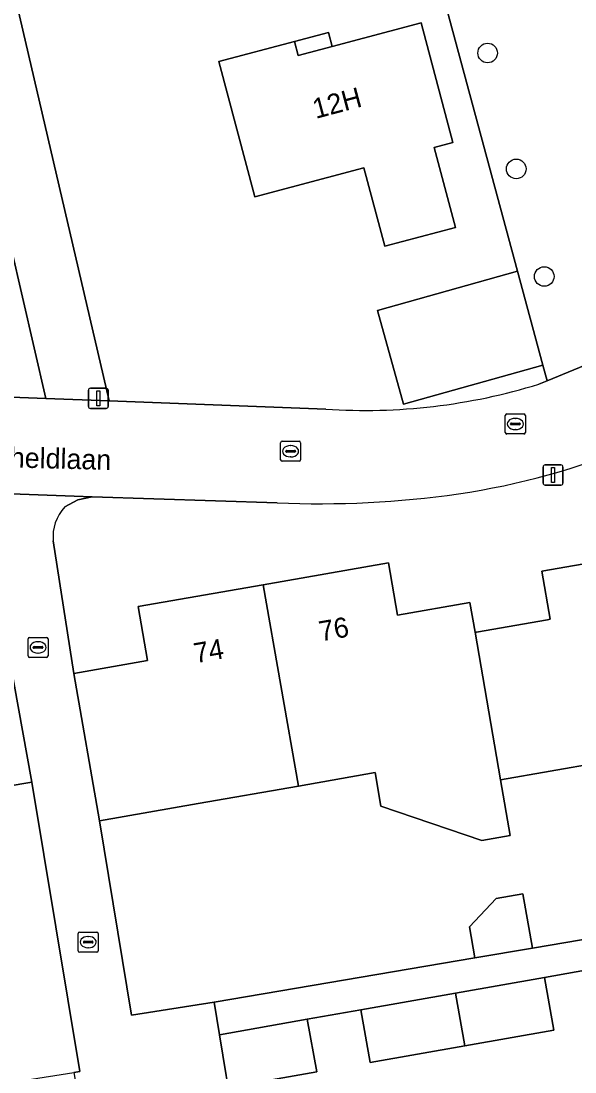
# Model space of a CAD drawing. Extents: x 162879 to 165540, y 384011 to 385181.
# Drawn here: x 164513.9 to 164541.5, y 384528.7 to 384581.1 of the extents above; entities that cross this region are included whole.
import ezdxf

# ---------------------------------------------------------------- set-up
doc = ezdxf.new("R2010")
doc.units = 0
for name, color, linetype in [('IMGEO_Boom', 7, 'Continuous'), ('IMGEO_Erf', 7, 'Continuous'), ('IMGEO_Groenvoorziening', 7, 'Continuous'), ('IMGEO_Kolk', 7, 'Continuous'), ('IMGEO_Lichtmast', 7, 'Continuous'), ('IMGEO_Muur', 7, 'Continuous'), ('IMGEO_Openbare_ruimte_label', 7, 'Continuous'), ('IMGEO_Pand', 7, 'Continuous'), ('IMGEO_Pand_nummerreeks', 7, 'Continuous'), ('IMGEO_Rijbaan_lokaal_open', 7, 'Continuous'), ('IMGEO_Rioolput', 7, 'Continuous'), ('IMGEO_Voetpad_open', 7, 'Continuous')]:
    doc.layers.add(name, color=color, linetype=linetype)

msp = doc.modelspace()

# ---------------------------------------------------------------- linework, layer by layer
at = {"layer": 'IMGEO_Boom'}
for centre in [(164537.159, 384579.49), (164538.584, 384573.712), (164539.982, 384568.352)]:
    msp.add_circle(centre, 0.489, dxfattribs=at)
at = {"layer": 'IMGEO_Erf'}
for points in [[(164538.653, 384568.62), (164533.048, 384589.387), (164533.048, 384591.655), (164512.719, 384586.002), (164518.288, 384562.154), (164529.085, 384561.743)], [(164539.718, 384562.991), (164540.127, 384563.159), (164539.917, 384563.937), (164532.97, 384561.989), (164531.66, 384566.659), (164538.653, 384568.62)], [(164515.501, 384555.172), (164516.525, 384548.565), (164520.2, 384549.206), (164519.729, 384551.9), (164525.97, 384552.99), (164532.209, 384554.08), (164532.664, 384551.47), (164536.276, 384552.097), (164536.531, 384550.619), (164536.596, 384550.63), (164540.142, 384551.248), (164540.281, 384551.272), (164539.865, 384553.658), (164546.003, 384554.727), (164552.404, 384555.842), (164555.916, 384556.454), (164559.518, 384557.058), (164559.21, 384558.82), (164565.442, 384559.908), (164571.674, 384560.996), (164571.874, 384559.851), (164572.11, 384558.498), (164575.746, 384559.133)], [(164526.668, 384557.075), (164517.443, 384557.373), (164516.722, 384557.226), (164516.072, 384556.868)], [(164577.096, 384551.742), (164567.169, 384550.009), (164557.408, 384548.304), (164557.683, 384546.731), (164547.702, 384544.988), (164537.803, 384543.26), (164538.287, 384540.492), (164536.873, 384540.245), (164531.84, 384541.958), (164531.549, 384543.624), (164527.722, 384542.956), (164522.732, 384542.085), (164517.806, 384541.225), (164519.4, 384531.53), (164523.517, 384532.178), (164536.522, 384534.39), (164536.25, 384535.935), (164537.578, 384537.347), (164538.912, 384537.582), (164539.389, 384534.878), (164592.72, 384543.948)], [(164489.182, 384524.384), (164516.529, 384528.681), (164516.824, 384528.731), (164514.432, 384543.149), (164509.503, 384542.312)], [(164567.212, 384527.299), (164565.795, 384535.259), (164559.399, 384534.132), (164554.429, 384533.256), (164553.955, 384535.882), (164551.94, 384535.527), (164552.414, 384532.901), (164547.889, 384532.103), (164543.155, 384531.268), (164542.68, 384533.894), (164539.991, 384533.42), (164540.455, 384530.792), (164536.029, 384530.012), (164531.307, 384529.179), (164530.833, 384531.805), (164528.163, 384531.334), (164528.637, 384528.708), (164524.222, 384527.93)]]:
    msp.add_lwpolyline(points, dxfattribs=at)
for points in [[(164530.993, 384573.772), (164525.56, 384572.324), (164523.765, 384579.063), (164527.531, 384580.066), (164529.228, 384580.518), (164529.414, 384579.818), (164533.844, 384580.998), (164535.432, 384575.035), (164534.494, 384574.785), (164535.555, 384570.801), (164532.034, 384569.863)], [(164529.228, 384580.518), (164527.531, 384580.066), (164527.718, 384579.366), (164529.414, 384579.818)]]:
    msp.add_lwpolyline(points, close=True, dxfattribs=at)
for centre, radius, start, end in [((164530.183, 384594.588), 37.478, 278.4685, 306.427), ((164531.045, 384590.964), 29.287, 266.1626, 287.2259), ((164528.836, 384605.091), 48.065, 267.4147, 278.2127), ((164517.667, 384555.387), 2.177, 137.1192, 185.6666)]:
    msp.add_arc(centre, radius, start, end, dxfattribs=at)
at = {"layer": 'IMGEO_Groenvoorziening'}
msp.add_lwpolyline([(164554.489, 384597.617), (164533.048, 384591.655), (164533.048, 384589.387), (164538.653, 384568.62), (164539.917, 384563.937), (164540.127, 384563.159), (164545.158, 384565.226)], dxfattribs=at)
for points in [[(164518.288, 384562.154), (164512.719, 384586.002), (164509.817, 384585.193), (164512.769, 384572.475), (164513.379, 384569.846), (164515.136, 384562.274)], [(164515.136, 384562.274), (164513.379, 384569.846), (164512.769, 384572.475), (164501.567, 384569.876), (164503.262, 384562.57), (164506.846, 384562.589)]]:
    msp.add_lwpolyline(points, close=True, dxfattribs=at)
at = {"layer": 'IMGEO_Kolk'}
for p, q in [((164526.835, 384559.216), (164526.835, 384560.068)), ((164526.91, 384560.142), (164527.762, 384560.142)), ((164527.323, 384559.922), (164527.348, 384559.922)), ((164527.836, 384560.068), (164527.836, 384559.216)), ((164527.094, 384559.636), (164527.094, 384559.648)), ((164527.532, 384559.599), (164527.134, 384559.599)), ((164527.137, 384559.685), (164527.535, 384559.685)), ((164527.346, 384559.362), (164527.321, 384559.362)), ((164527.578, 384559.648), (164527.578, 384559.636)), ((164527.762, 384559.142), (164526.91, 384559.142)), ((164514.242, 384549.44), (164514.242, 384550.292)), ((164514.317, 384550.366), (164515.169, 384550.366)), ((164514.501, 384549.86), (164514.501, 384549.872)), ((164514.544, 384549.909), (164514.942, 384549.909)), ((164514.73, 384550.146), (164514.755, 384550.146)), ((164514.985, 384549.872), (164514.985, 384549.86)), ((164515.243, 384550.292), (164515.243, 384549.44)), ((164515.169, 384549.366), (164514.317, 384549.366)), ((164514.939, 384549.823), (164514.541, 384549.823)), ((164514.753, 384549.586), (164514.728, 384549.586)), ((164516.743, 384534.752), (164516.743, 384535.604)), ((164516.818, 384535.678), (164517.67, 384535.678)), ((164517.002, 384535.172), (164517.002, 384535.184)), ((164517.045, 384535.221), (164517.443, 384535.221)), ((164517.231, 384535.458), (164517.256, 384535.458)), ((164517.486, 384535.184), (164517.486, 384535.172)), ((164517.744, 384535.604), (164517.744, 384534.752)), ((164517.67, 384534.678), (164516.818, 384534.678)), ((164517.44, 384535.135), (164517.042, 384535.135)), ((164517.254, 384534.898), (164517.229, 384534.898))]:
    msp.add_line(p, q, dxfattribs=at)
for points in [[(164526.835, 384559.216), (164526.835, 384560.068)], [(164526.91, 384560.142), (164527.762, 384560.142)], [(164527.836, 384560.068), (164527.836, 384559.216)], [(164527.762, 384559.142), (164526.91, 384559.142)], [(164514.242, 384549.44), (164514.242, 384550.292)], [(164514.317, 384550.366), (164515.169, 384550.366)], [(164515.243, 384550.292), (164515.243, 384549.44)], [(164515.169, 384549.366), (164514.317, 384549.366)], [(164516.743, 384534.752), (164516.743, 384535.604)], [(164516.818, 384535.678), (164517.67, 384535.678)], [(164517.744, 384535.604), (164517.744, 384534.752)], [(164517.67, 384534.678), (164516.818, 384534.678)]]:
    msp.add_lwpolyline(points, dxfattribs=at)
for centre, radius, start, end in [((164526.912, 384560.066), 0.0765, 91.552, 178.448), ((164526.912, 384560.066), 0.0765, 91.552, 178.448), ((164527.76, 384560.066), 0.0765, 1.552, 88.448), ((164527.76, 384560.066), 0.0765, 1.552, 88.448), ((164527.134, 384559.645), 0.0403, 85.8775, 175.7526), ((164527.131, 384559.635), 0.0366, 178.938, 274.7102), ((164527.535, 384559.642), 0.043, 264.8664, 352.4533), ((164527.539, 384559.647), 0.0386, 1.7309, 96.639), ((164526.912, 384559.218), 0.0765, 181.552, 268.448), ((164526.912, 384559.218), 0.0765, 181.552, 268.448), ((164527.76, 384559.218), 0.0765, 271.552, 358.448), ((164527.76, 384559.218), 0.0765, 271.552, 358.448), ((164514.319, 384550.29), 0.0765, 91.552, 178.448), ((164514.319, 384550.29), 0.0765, 91.552, 178.448), ((164514.541, 384549.869), 0.0403, 85.8775, 175.7526), ((164514.538, 384549.859), 0.0366, 178.938, 274.7102), ((164514.942, 384549.866), 0.043, 264.8664, 352.4533), ((164514.946, 384549.871), 0.0386, 1.7309, 96.639), ((164515.167, 384550.29), 0.0765, 1.552, 88.448), ((164515.167, 384550.29), 0.0765, 1.552, 88.448), ((164514.319, 384549.442), 0.0765, 181.552, 268.448), ((164514.319, 384549.442), 0.0765, 181.552, 268.448), ((164515.167, 384549.442), 0.0765, 271.552, 358.448), ((164515.167, 384549.442), 0.0765, 271.552, 358.448), ((164516.82, 384535.602), 0.0765, 91.552, 178.448), ((164516.82, 384535.602), 0.0765, 91.552, 178.448), ((164517.042, 384535.181), 0.0403, 85.8775, 175.7526), ((164517.447, 384535.183), 0.0386, 1.7309, 96.639), ((164517.668, 384535.602), 0.0765, 1.552, 88.448), ((164517.668, 384535.602), 0.0765, 1.552, 88.448), ((164516.82, 384534.754), 0.0765, 181.552, 268.448), ((164516.82, 384534.754), 0.0765, 181.552, 268.448), ((164517.039, 384535.171), 0.0366, 178.938, 274.7102), ((164517.443, 384535.178), 0.043, 264.8664, 352.4533), ((164517.668, 384534.754), 0.0765, 271.552, 358.448), ((164517.668, 384534.754), 0.0765, 271.552, 358.448)]:
    msp.add_arc(centre, radius, start, end, dxfattribs=at)
for centre, major_axis, ratio, start_param, end_param in [((164527.322, 384559.642), (-0.387, 0.002), 0.722429, 4.712389, 7.853982), ((164527.347, 384559.642), (-0.39, 0.002), 0.717154, 1.570796, 4.712389), ((164514.729, 384549.866), (-0.387, 0.002), 0.722429, 4.712389, 7.853982), ((164514.754, 384549.866), (-0.39, 0.002), 0.717154, 1.570796, 4.712389), ((164517.23, 384535.178), (-0.387, 0.002), 0.722429, 4.712389, 7.853982), ((164517.255, 384535.178), (-0.39, 0.002), 0.717154, 1.570796, 4.712389)]:
    msp.add_ellipse(centre, major_axis=major_axis, ratio=ratio, start_param=start_param, end_param=end_param, dxfattribs=at)
at = {"layer": 'IMGEO_Lichtmast'}
for p, q in [((164517.251, 384561.88), (164517.251, 384562.68)), ((164517.251, 384562.68), (164517.251, 384561.88)), ((164517.351, 384562.78), (164518.141, 384562.78)), ((164518.141, 384562.78), (164517.351, 384562.78)), ((164518.241, 384562.68), (164518.241, 384561.88)), ((164518.241, 384561.88), (164518.241, 384562.68)), ((164518.141, 384561.78), (164517.351, 384561.78)), ((164517.351, 384561.78), (164518.141, 384561.78)), ((164539.924, 384558.057), (164539.924, 384558.857)), ((164539.924, 384558.857), (164539.924, 384558.057)), ((164540.024, 384558.957), (164540.814, 384558.957)), ((164540.814, 384558.957), (164540.024, 384558.957)), ((164540.914, 384558.857), (164540.914, 384558.057)), ((164540.914, 384558.057), (164540.914, 384558.857)), ((164540.814, 384557.957), (164540.024, 384557.957)), ((164540.024, 384557.957), (164540.814, 384557.957))]:
    msp.add_line(p, q, dxfattribs=at)
for points in [[(164517.671, 384562.655), (164517.821, 384562.655), (164517.821, 384561.905), (164517.671, 384561.905), (164517.671, 384562.655)], [(164540.344, 384558.832), (164540.494, 384558.832), (164540.494, 384558.082), (164540.344, 384558.082), (164540.344, 384558.832)]]:
    msp.add_lwpolyline(points, dxfattribs=at)
for centre, start, end in [((164517.351, 384562.68), 90, 180), ((164517.351, 384562.68), 90, 180), ((164518.141, 384562.68), 0, 90), ((164518.141, 384562.68), 360, 90), ((164517.351, 384561.88), 180, 270), ((164517.351, 384561.88), 180, 270), ((164518.141, 384561.88), 270, 0), ((164518.141, 384561.88), 270, 0), ((164540.024, 384558.857), 90, 180), ((164540.024, 384558.857), 90, 180), ((164540.814, 384558.857), 0, 90), ((164540.814, 384558.857), 360, 90), ((164540.024, 384558.057), 180, 270), ((164540.024, 384558.057), 180, 270), ((164540.814, 384558.057), 270, 0), ((164540.814, 384558.057), 270, 0)]:
    msp.add_arc(centre, 0.1, start, end, dxfattribs=at)
at = {"layer": 'IMGEO_Muur'}
msp.add_lwpolyline([(164516.824, 384528.731), (164514.432, 384543.149)], dxfattribs=at)
at = {"layer": 'IMGEO_Pand'}
for points in [[(164527.531, 384580.066), (164523.765, 384579.063), (164525.56, 384572.324), (164530.993, 384573.772), (164532.034, 384569.863), (164535.555, 384570.801), (164534.494, 384574.785), (164535.432, 384575.035), (164533.844, 384580.998), (164529.414, 384579.818), (164527.718, 384579.366)], [(164538.653, 384568.62), (164531.66, 384566.659), (164532.97, 384561.989), (164539.917, 384563.937)], [(164546.003, 384554.727), (164539.865, 384553.658), (164540.281, 384551.272), (164540.142, 384551.248), (164536.596, 384550.63), (164536.531, 384550.619), (164537.803, 384543.26), (164547.702, 384544.988)], [(164536.531, 384550.619), (164536.276, 384552.097), (164532.664, 384551.47), (164532.209, 384554.08), (164525.97, 384552.99), (164527.722, 384542.956), (164531.549, 384543.624), (164531.84, 384541.958), (164536.873, 384540.245), (164538.287, 384540.492), (164537.803, 384543.26)], [(164504.632, 384541.485), (164509.503, 384542.312), (164514.432, 384543.149), (164513.111, 384550.505), (164509.558, 384549.867), (164509.079, 384552.536), (164502.851, 384551.411)], [(164527.722, 384542.956), (164525.97, 384552.99), (164519.729, 384551.9), (164520.2, 384549.206), (164516.525, 384548.565), (164517.806, 384541.225), (164522.732, 384542.085)], [(164536.25, 384535.935), (164536.522, 384534.39), (164539.389, 384534.878), (164538.912, 384537.582), (164537.578, 384537.347)], [(164539.991, 384533.42), (164535.555, 384532.638), (164536.029, 384530.012), (164540.455, 384530.792)], [(164535.555, 384532.638), (164530.833, 384531.805), (164531.307, 384529.179), (164536.029, 384530.012)], [(164528.163, 384531.334), (164523.785, 384530.562), (164524.123, 384528.526), (164524.222, 384527.93), (164528.637, 384528.708)]]:
    msp.add_lwpolyline(points, close=True, dxfattribs=at)
at = {"layer": 'IMGEO_Rijbaan_lokaal_open'}
for points in [[(164545.158, 384565.226), (164540.127, 384563.159), (164539.718, 384562.991)], [(164515.136, 384562.274), (164506.846, 384562.589), (164503.262, 384562.57), (164500, 384562.547), (164492.765, 384561.936), (164485.405, 384561.051), (164476.752, 384559.234), (164474.365, 384558.899), (164473.23, 384563.677), (164460.421, 384561.296), (164459.985, 384561.322), (164460.388, 384559.13), (164462.936, 384545.258), (164469.81, 384546.582), (164469.651, 384547.52)], [(164529.085, 384561.743), (164518.288, 384562.154), (164515.136, 384562.274)], [(164474.195, 384553.952), (164477.734, 384554.771), (164486.229, 384556.298), (164488.489, 384556.618), (164490.099, 384556.858), (164492.139, 384557.108), (164495.379, 384557.388), (164498.939, 384557.548), (164503.859, 384557.698), (164506.979, 384557.668), (164512.035, 384557.575), (164517.443, 384557.373), (164526.668, 384557.075)]]:
    msp.add_lwpolyline(points, dxfattribs=at)
for centre, radius, start, end in [((164530.183, 384594.588), 37.478, 278.4685, 306.427), ((164531.045, 384590.964), 29.287, 266.1626, 287.2259), ((164528.836, 384605.091), 48.065, 267.4147, 278.2127)]:
    msp.add_arc(centre, radius, start, end, dxfattribs=at)
at = {"layer": 'IMGEO_Rioolput'}
for p, q in [((164538.041, 384560.576), (164538.041, 384561.428)), ((164538.116, 384561.502), (164538.968, 384561.502)), ((164539.042, 384561.428), (164539.042, 384560.576)), ((164538.3, 384560.996), (164538.3, 384561.008)), ((164538.738, 384560.959), (164538.34, 384560.959)), ((164538.343, 384561.045), (164538.741, 384561.045)), ((164538.529, 384561.282), (164538.554, 384561.282)), ((164538.784, 384561.008), (164538.784, 384560.996)), ((164538.968, 384560.502), (164538.116, 384560.502)), ((164538.552, 384560.722), (164538.527, 384560.722))]:
    msp.add_line(p, q, dxfattribs=at)
for points in [[(164538.041, 384560.576), (164538.041, 384561.428)], [(164538.116, 384561.502), (164538.968, 384561.502)], [(164539.042, 384561.428), (164539.042, 384560.576)], [(164538.968, 384560.502), (164538.116, 384560.502)]]:
    msp.add_lwpolyline(points, dxfattribs=at)
for centre, radius, start, end in [((164538.118, 384561.426), 0.0765, 91.552, 178.448), ((164538.118, 384561.426), 0.0765, 91.552, 178.448), ((164538.966, 384561.426), 0.0765, 1.552, 88.448), ((164538.966, 384561.426), 0.0765, 1.552, 88.448), ((164538.34, 384561.005), 0.0403, 85.8775, 175.7526), ((164538.337, 384560.995), 0.0366, 178.938, 274.7102), ((164538.741, 384561.002), 0.043, 264.8664, 352.4533), ((164538.745, 384561.007), 0.0386, 1.7309, 96.639), ((164538.118, 384560.578), 0.0765, 181.552, 268.448), ((164538.118, 384560.578), 0.0765, 181.552, 268.448), ((164538.966, 384560.578), 0.0765, 271.552, 358.448), ((164538.966, 384560.578), 0.0765, 271.552, 358.448)]:
    msp.add_arc(centre, radius, start, end, dxfattribs=at)
for centre, major_axis, ratio, start_param, end_param in [((164538.528, 384561.002), (-0.387, 0.002), 0.722429, 4.712389, 7.853982), ((164538.553, 384561.002), (-0.39, 0.002), 0.717154, 1.570796, 4.712389)]:
    msp.add_ellipse(centre, major_axis=major_axis, ratio=ratio, start_param=start_param, end_param=end_param, dxfattribs=at)
at = {"layer": 'IMGEO_Voetpad_open'}
for points in [[(164516.072, 384556.868), (164516.722, 384557.226), (164517.443, 384557.373), (164512.035, 384557.575), (164513.111, 384550.505), (164514.432, 384543.149), (164516.824, 384528.731), (164516.529, 384528.681), (164516.783, 384527.199), (164521.064, 384527.972), (164521.598, 384525.016), (164522.132, 384522.059), (164522.665, 384519.103), (164523.199, 384516.147), (164523.733, 384513.19), (164524.266, 384510.234), (164524.661, 384508.046), (164527.593, 384508.541), (164527.119, 384511.221), (164525.573, 384519.783), (164524.222, 384527.93), (164524.123, 384528.526), (164523.785, 384530.562)], [(164523.785, 384530.562), (164523.517, 384532.178), (164519.4, 384531.53), (164517.806, 384541.225), (164516.525, 384548.565), (164515.501, 384555.172)], [(164592.72, 384543.948), (164539.389, 384534.878), (164536.522, 384534.39), (164523.517, 384532.178), (164523.785, 384530.562), (164528.163, 384531.334), (164530.833, 384531.805), (164535.555, 384532.638), (164539.991, 384533.42), (164542.68, 384533.894), (164547.426, 384534.731), (164551.94, 384535.527), (164553.955, 384535.882), (164558.924, 384536.758), (164565.557, 384537.927), (164566.02, 384535.299), (164565.795, 384535.259), (164567.212, 384527.299)]]:
    msp.add_lwpolyline(points, dxfattribs=at)
msp.add_arc((164517.667, 384555.387), 2.177, 137.1192, 185.6666, dxfattribs=at)

# ---------------------------------------------------------------- texts
at = {"layer": 'IMGEO_Openbare_ruimte_label'}
msp.add_text('Hageheldlaan', height=1, rotation=358.5679, dxfattribs=at).set_placement((164510.129, 384558.917))
at = {"layer": 'IMGEO_Pand_nummerreeks'}
for s, rotation, p in [('12H', 14.928, (164528.588, 384576.203)), ('76', 9.9064, (164528.839, 384550.162)), ('74', 9.9084, (164522.599, 384549.072))]:
    msp.add_text(s, height=1, rotation=rotation, dxfattribs=at).set_placement(p)

doc.saveas('drawing.dxf')
